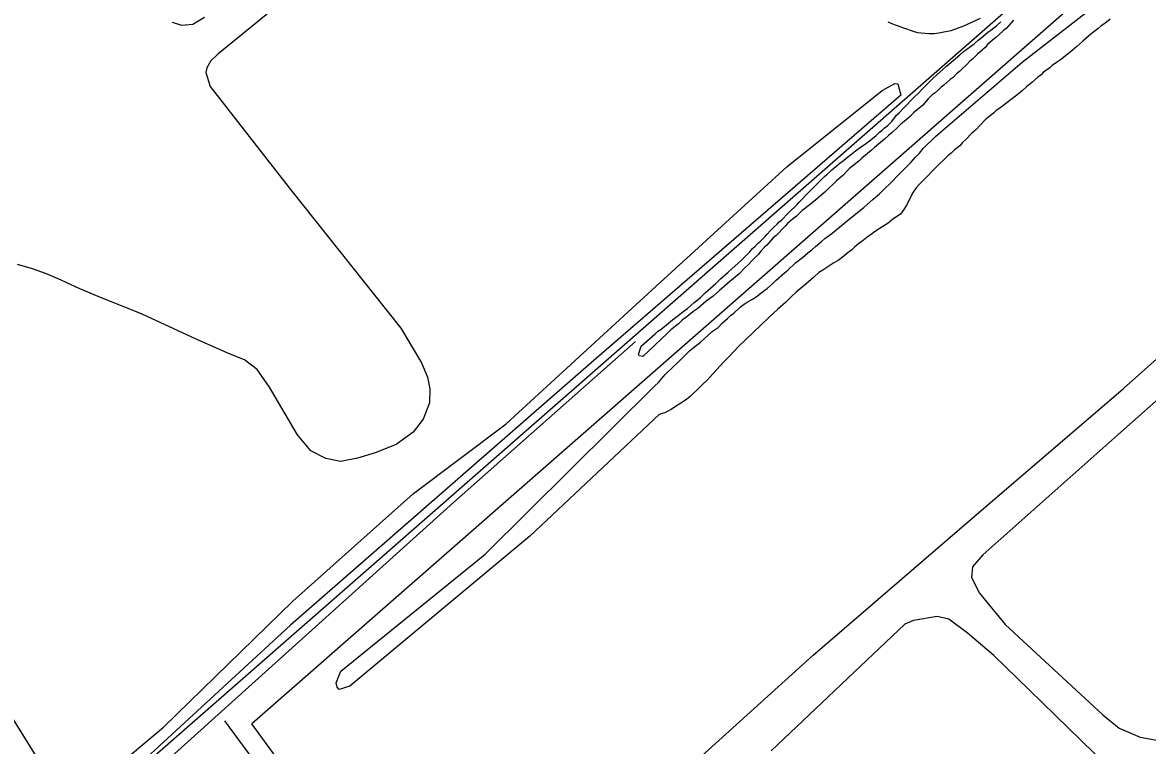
# Model space of a CAD drawing. Extents: x 3704301 to 3742427, y 506229 to 532009.
# Drawn here: x 3725381 to 3726228, y 515596 to 516141 of the extents above; entities that cross this region are included whole.
import ezdxf

# ---------------------------------------------------------------- set-up
doc = ezdxf.new("R2010")
doc.units = 0
for name, color, linetype in [('V-ROAD-CNTR', 7, 'Continuous'), ('V-SITE-VEGE', 7, 'Continuous'), ('V-TOPO-SHOR', 7, 'Continuous')]:
    doc.layers.add(name, color=color, linetype=linetype)

msp = doc.modelspace()

# ---------------------------------------------------------------- linework, layer by layer
at = {"layer": 'V-ROAD-CNTR'}
msp.add_line((3725811.82, 515261.81), (3725553.57, 515612.67), dxfattribs=at)
for points in [[(3727149.44, 517070.45), (3726328.22, 516331), (3725400.4, 515518.4), (3725392.51, 515514.41), (3725389.53, 515514.01), (3725386.53, 515514.27), (3725383.88, 515515.29), (3725377.61, 515518.56), (3725373.77, 515522.2), (3724957.09, 515994.28), (3724944.98, 516003.24), (3724927.72, 516012.61), (3724905.3, 516020.24), (3724886.53, 516025.01), (3724870.46, 516025.46), (3724851.73, 516022.06), (3724835.76, 516013.37), (3724508.23, 515726.63)], [(3727169.02, 517047.72), (3726348.14, 516308.57), (3725553.57, 515612.67)], [(3726570.03, 514271.4), (3726306.89, 514569.32), (3726138.33, 514772.41), (3726086.19, 514849.45), (3726013.64, 514960.26), (3725980.7, 515016.95), (3725918.33, 515104.98), (3725822.96, 515221.36), (3725533.32, 515614.88)]]:
    msp.add_lwpolyline(points, dxfattribs=at)
at = {"layer": 'V-SITE-VEGE'}
for points in [[(3725604.84, 516179.64), (3725527.98, 516117.02), (3725522.74, 516111.84), (3725519.59, 516106.65), (3725519.05, 516103), (3725522.12, 516092.58), (3725582.66, 516014.94), (3725665.71, 515910.63), (3725681.19, 515884.52), (3725685.83, 515873.82), (3725687.6, 515864.96), (3725687.29, 515854.29), (3725682.54, 515842.07), (3725674.94, 515832.22), (3725662.14, 515822.91), (3725646.49, 515816.74), (3725633.18, 515812.64), (3725620.41, 515810.1), (3725609.23, 515812.51), (3725598.06, 515818.29), (3725587.97, 515830.32), (3725566.8, 515866.09), (3725557.5, 515879.42), (3725548.16, 515886.76), (3725537.25, 515890.98), (3725511.79, 515902.3), (3725471.01, 515921.25), (3725438.01, 515934.44), (3725424.24, 515940.24), (3725409.95, 515946.82), (3725399.04, 515951.56), (3725388.39, 515955.26), (3725377.2, 515958.44)], [(3725942.31, 515918.26), (3725919.76, 515896.79), (3725913.1, 515889.64), (3725908.49, 515885.04), (3725895.94, 515871.24), (3725892.86, 515868.43), (3725888.51, 515863.83), (3725885.43, 515861.27), (3725883.38, 515859.23), (3725880.57, 515856.93), (3725876.47, 515854.12), (3725871.6, 515851.05), (3725869.04, 515849.27), (3725866.74, 515847.99), (3725864.44, 515846.97), (3725862.39, 515846.46), (3725860.08, 515845.7), (3725762.76, 515754.02), (3725627.33, 515640.93), (3725619.24, 515638.62), (3725617.69, 515640.2), (3725616.92, 515643.59), (3725620.62, 515652.42), (3725729.11, 515740.39), (3725856.79, 515867.19), (3725859.6, 515869.75), (3725864.73, 515875.63), (3725875.49, 515886.1), (3725883.17, 515893.77), (3725891.11, 515900.16), (3725900.08, 515908.08), (3725904.43, 515911.14), (3725907.5, 515914.46), (3725911.6, 515917.78), (3725913.91, 515920.08), (3725916.21, 515921.87), (3725921.08, 515926.47), (3725923.39, 515928.26), (3725926.46, 515930.3), (3725930.3, 515932.35), (3725933.88, 515934.64), (3725936.96, 515937.2), (3725941.31, 515940.52), (3725946.18, 515944.61), (3725948.23, 515946.65), (3725954.37, 515952.27), (3725956.94, 515954.31), (3725962.83, 515959.68), (3725967.95, 515963.77), (3725972.05, 515967.35), (3725975.12, 515969.64), (3725977.68, 515972.2), (3725982.04, 515975.52), (3725984.85, 515978.08), (3725989.98, 515981.91), (3725997.4, 515987.78), (3726001.76, 515991.61), (3726014.05, 516001.58), (3726021.22, 516007.71), (3726025.83, 516011.8), (3726029.42, 516015.38), (3726034.8, 516020.23), (3726039.92, 516025.85), (3726049.4, 516035.31), (3726052.99, 516039.4), (3726056.06, 516042.46), (3726058.88, 516045.78), (3726068.36, 516055.24), (3726133.21, 516110.92), (3726205.12, 516166.87)], [(3725493.61, 516140.9), (3725500.61, 516138.79), (3725509.19, 516139.53), (3725518.04, 516144.68)], [(3726126.88, 516142.44), (3726121.5, 516136.56), (3726119.19, 516134.77), (3726115.86, 516131.45), (3726113.3, 516129.15), (3726111, 516127.36), (3726107.16, 516124.3), (3726105.36, 516122), (3726103.57, 516120.21), (3726099.73, 516116.89), (3726095.88, 516113.05), (3726093.84, 516111.52), (3726091.79, 516109.22), (3726088.2, 516105.9), (3726086.15, 516103.86), (3726083.85, 516102.07), (3726081.28, 516099.26), (3726079.23, 516097.72), (3726074.37, 516093.64), (3726072.32, 516092.1), (3726070.52, 516090.31), (3726067.71, 516087.76), (3726065.66, 516086.23), (3726062.58, 516083.16), (3726058.49, 516078.56), (3726054.39, 516074.98), (3726051.57, 516072.68), (3726049.01, 516069.87), (3726041.84, 516064), (3726039.27, 516061.44), (3726035.43, 516057.86), (3726032.62, 516055.57), (3726029.8, 516053.01), (3726022.12, 516046.62), (3726019.55, 516044.32), (3726012.64, 516038.7), (3726010.33, 516036.4), (3726007, 516033.59), (3726004.95, 516032.06), (3726003.16, 516030.53), (3725998.29, 516025.67), (3725993.68, 516021.59), (3725984.72, 516012.9), (3725981.9, 516010.6), (3725977.8, 516007.02), (3725971.65, 516002.17), (3725969.6, 516000.38), (3725967.81, 515999.1), (3725965.76, 515997.31), (3725963.46, 515995.01), (3725961.41, 515993.48), (3725958.59, 515991.18), (3725956.8, 515989.39), (3725955.01, 515987.35), (3725948.09, 515980.45), (3725946.04, 515978.66), (3725941.17, 515973.04), (3725939.38, 515971.5), (3725936.56, 515968.69), (3725934.77, 515966.39), (3725932.97, 515964.35), (3725929.64, 515961.03), (3725927.33, 515958.47), (3725924.52, 515955.92), (3725920.42, 515951.57), (3725912.99, 515945.44), (3725905.56, 515939.05), (3725900.7, 515934.71), (3725895.58, 515930.88), (3725889.17, 515925.51), (3725885.58, 515922.96), (3725880.98, 515919.12), (3725877.65, 515916.83), (3725874.57, 515913.76), (3725868.94, 515909.42), (3725866.12, 515906.61)], [(3726199.5, 516143.29), (3726195.4, 516139.97), (3726192.84, 516138.18), (3726190.53, 516136.13), (3726187.2, 516133.84), (3726184.9, 516132.05), (3726179.01, 516126.68), (3726174.4, 516122.59), (3726169.27, 516118.25), (3726166.2, 516115.95), (3726164.15, 516114.17), (3726162.1, 516112.63), (3726159.03, 516110.59), (3726155.96, 516108.29), (3726154.16, 516106.5), (3726149.3, 516103.44), (3726147.51, 516101.39), (3726144.94, 516099.35), (3726140.59, 516095.52), (3726136.49, 516092.2), (3726133.67, 516089.64), (3726130.6, 516087.08), (3726124.96, 516082.74), (3726116.52, 516076.36), (3726113.7, 516074.57), (3726111.91, 516072.78), (3726108.06, 516069.46), (3726105.5, 516067.42), (3726101.66, 516063.33), (3726098.58, 516060.26), (3726095.25, 516057.19), (3726091.16, 516052.85), (3726088.34, 516050.3), (3726086.29, 516048), (3726082.45, 516044.93), (3726079.89, 516042.37), (3726077.33, 516040.33), (3726073.74, 516036.75), (3726071.43, 516034.71), (3726065.29, 516028.58), (3726062.72, 516025.77), (3726056.06, 516019.12), (3726053.5, 516016.31), (3726051.19, 516012.98), (3726046.06, 516002.76), (3726044.27, 515999.94), (3726041.7, 515996.37), (3726036.07, 515992.79), (3726032.49, 515989.73), (3726028.39, 515987.17), (3726023.01, 515983.6), (3726019.68, 515981.04), (3726017.63, 515979.77), (3726012.77, 515975.93), (3726010.72, 515974.66), (3726007.13, 515971.59), (3726004.83, 515969.29), (3726002.27, 515967.5), (3725997.91, 515963.93), (3725994.84, 515961.63), (3725991.51, 515959.84), (3725983.31, 515954.22), (3725980.24, 515952.44), (3725976.4, 515949.11), (3725970.51, 515943.75), (3725966.16, 515940.17), (3725963.08, 515937.36), (3725959.75, 515934.55), (3725955.14, 515929.95), (3725949.48, 515924.9), (3725942.31, 515918.26)], [(3726101.81, 516143.75), (3726089.27, 516137.88), (3726079.54, 516134.57), (3726070.58, 516132.79), (3726067, 516132.28), (3726063.16, 516132.29), (3726054.46, 516133.07), (3726051.65, 516134.09), (3726044.23, 516136.4), (3726041.42, 516137.43), (3726036.05, 516139.48), (3726032.47, 516141.02)], [(3725866.12, 515906.61), (3725847.74, 515889.28), (3725845.01, 515889.68), (3725844.63, 515890.86), (3725846.61, 515897.08), (3725857.17, 515906.36), (3725858.96, 515908.15), (3725861.27, 515909.68), (3725867.16, 515914.28), (3725868.95, 515915.82), (3725878.94, 515923.73), (3725881.5, 515925.52), (3725886.36, 515929.86), (3725888.41, 515931.4), (3725891.48, 515933.95), (3725894.81, 515937.28), (3725902.75, 515944.17), (3725906.34, 515947.75), (3725911.98, 515952.86), (3725914.79, 515955.16), (3725921.71, 515961.55), (3725928.37, 515968.19), (3725930.42, 515970.49), (3725932.47, 515972.28), (3725934.78, 515974.84), (3725936.57, 515976.37), (3725939.9, 515979.69), (3725941.44, 515981.48), (3725943.74, 515983.78), (3725946.56, 515986.85), (3725948.86, 515988.89), (3725950.4, 515990.68), (3725952.45, 515992.21), (3725957.32, 515997.07), (3725959.11, 515999.11), (3725962.19, 516001.92), (3725963.98, 516003.71), (3725965.52, 516005.5), (3725967.82, 516007.8), (3725970.13, 516010.61), (3725984.48, 516024.92), (3725986.27, 516026.2), (3725988.57, 516028.24), (3725990.11, 516029.78), (3725996, 516034.89), (3725998.82, 516036.93), (3726000.87, 516038.72), (3726002.92, 516039.99), (3726007.78, 516044.08), (3726012.39, 516047.4), (3726014.44, 516048.68), (3726016.49, 516050.21), (3726019.31, 516052.51), (3726023.41, 516055.58), (3726025.96, 516058.13), (3726028.02, 516059.66), (3726029.55, 516061.2), (3726032.11, 516063.24), (3726035.19, 516066.31), (3726038.77, 516070.91), (3726040.82, 516072.7), (3726043.64, 516076.02), (3726052.61, 516084.96), (3726054.91, 516087.01), (3726058.25, 516090.84), (3726062.6, 516095.19), (3726066.19, 516098.51), (3726068.75, 516101.06), (3726076.43, 516107.96), (3726086.42, 516116.39), (3726088.98, 516118.69), (3726097.18, 516124.82), (3726100.25, 516127.38), (3726102.04, 516128.65), (3726107.42, 516133.51), (3726109.73, 516135.04), (3726114.34, 516138.62), (3726117.15, 516141.17)], [(3725351.18, 515652.39), (3725390.7, 515588.92), (3725402.85, 515571.67), (3725410.11, 515565.65), (3725416.34, 515562.49), (3725422.84, 515561.42), (3725432.75, 515564.49), (3725487.14, 515610.04), (3725584.47, 515705.1), (3725675.23, 515786.13), (3725745.01, 515838.64), (3725860.89, 515945.05), (3725956.1, 516032.06), (3726027.99, 516089.49), (3726037.36, 516094.9), (3726039.7, 516094.49), (3726041.99, 516085.92), (3725810.92, 515886.22), (3725582.58, 515686.91), (3725417.14, 515534.37), (3725405.44, 515530.15), (3725393, 515533.71), (3725305.12, 515628.75)], [(3725865.75, 515564.4), (3725976.03, 515664.41), (3726095.17, 515767.09), (3726209.69, 515865.17), (3726325.36, 515968.24)], [(3726331.09, 515941.76), (3726205.39, 515830.22), (3726103.59, 515739.83), (3726095.88, 515730.98), (3726095.1, 515722.9), (3726101.25, 515710.95), (3726120.47, 515687.43), (3726193.95, 515619.55), (3726206.27, 515609.52), (3726222.05, 515602.57), (3726237.45, 515599.86)], [(3726197.43, 515580.85), (3726138.58, 515638.31), (3726112.03, 515664.15), (3726092.03, 515681.12), (3726078.18, 515691.54), (3726069.32, 515693.48), (3726051.6, 515690.42), (3726045.05, 515687.73), (3725944.4, 515592.34)]]:
    msp.add_lwpolyline(points, dxfattribs=at)
at = {"layer": 'V-TOPO-SHOR'}
msp.add_lwpolyline([(3725842.21, 515900.48), (3725705.35, 515779.33), (3725475.02, 515571.85), (3725396.84, 515507.62)], dxfattribs=at)

doc.saveas('drawing.dxf')
